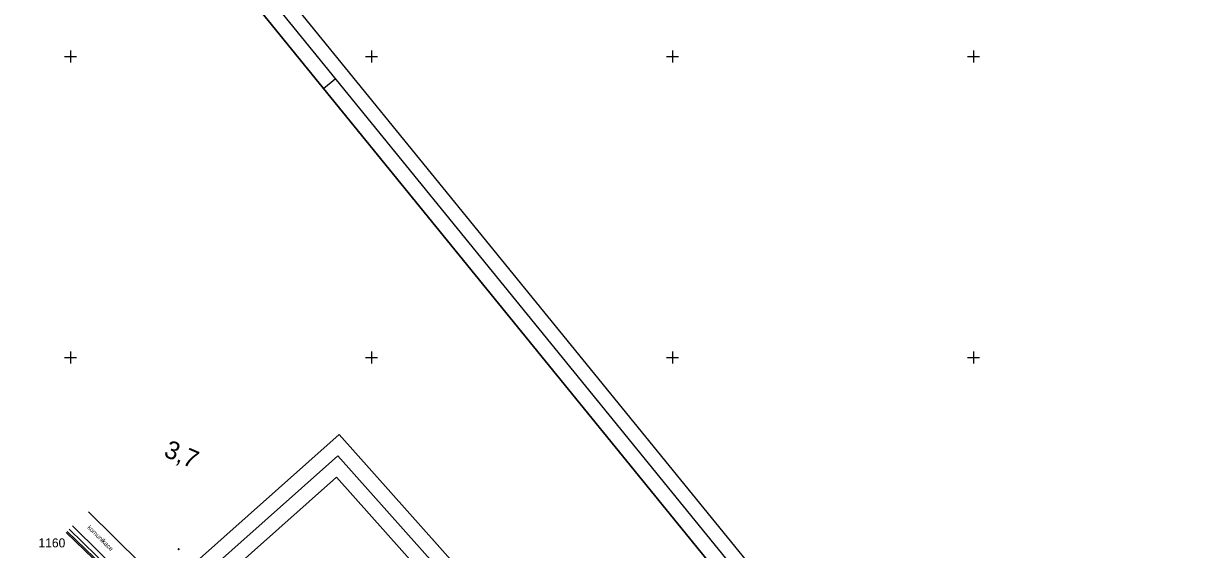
# Model space of a CAD drawing. Extents: x -866402 to -860377, y -1041908 to -1038598.
# Drawn here: x -865615.7 to -865229.2, y -1039664 to -1039488.9 of the extents above; entities that cross this region are included whole.
import ezdxf

# ---------------------------------------------------------------- set-up
doc = ezdxf.new("R2010")
doc.units = 0
for name, color, linetype in [('Vrstva 1', 7, 'Continuous'), ('Vrstva 49', 7, 'Continuous'), ('Vrstva 5', 7, 'Continuous'), ('Vrstva 51', 7, 'Continuous'), ('Vrstva 60', 7, 'Continuous'), ('Vrstva 7', 7, 'Continuous')]:
    doc.layers.add(name, color=color, linetype=linetype)

msp = doc.modelspace()

# ---------------------------------------------------------------- linework, layer by layer
at = {"layer": 'Vrstva 1'}
msp.add_line((-865515.96, -1039510.58), (-865512.09, -1039507.43), dxfattribs=at)
for points in [[(-866268.65, -1039040.03), (-865473.6, -1040017.5), (-865243.2, -1039830.1), (-866038.25, -1038852.63)], [(-866038.97, -1038859.66), (-865250.23, -1039829.38), (-865472.87, -1040010.47), (-866261.62, -1039040.75)], [(-866254.59, -1039041.47), (-865601.5, -1039844.41), (-865386.61, -1039669.62), (-866039.7, -1038866.69)], [(-866039.7, -1038866.69), (-865386.61, -1039669.62), (-865601.5, -1039844.41), (-866254.59, -1039041.47)], [(-865732.63, -1039823.16), (-864894.8, -1040764.23), (-864672.98, -1040566.75), (-865510.81, -1039625.68)], [(-865511.22, -1039632.74), (-864680.04, -1040566.34), (-864894.39, -1040757.18), (-865725.57, -1039823.57)], [(-865718.52, -1039823.98), (-865030.3, -1040597.01), (-864823.41, -1040412.82), (-865511.63, -1039639.79)], [(-865511.63, -1039639.79), (-864823.41, -1040412.82), (-865030.3, -1040597.01), (-865718.52, -1039823.98)]]:
    msp.add_lwpolyline(points, close=True, dxfattribs=at)
at = {"layer": 'Vrstva 49'}
for p, q in [((-865564.27, -1039663.59), (-865563.92, -1039663.94)), ((-865564.27, -1039663.94), (-865563.92, -1039663.59))]:
    msp.add_line(p, q, dxfattribs=at)
for points in [[(-865601.5, -1039658.22), (-865583.27, -1039675.71), (-865570.06, -1039689.55)], [(-865569.74, -1039689.37), (-865583.02, -1039675.42), (-865601.09, -1039657.86)], [(-865600.47, -1039657.08), (-865582.31, -1039674.87), (-865569.19, -1039688.96)]]:
    msp.add_lwpolyline(points, dxfattribs=at)
at = {"layer": 'Vrstva 5'}
for p, q in [((-865600, -1039498), (-865600, -1039502)), ((-865500, -1039498), (-865500, -1039502)), ((-865400, -1039498), (-865400, -1039502)), ((-865300, -1039498), (-865300, -1039502)), ((-865602, -1039500), (-865598, -1039500)), ((-865502, -1039500), (-865498, -1039500)), ((-865402, -1039500), (-865398, -1039500)), ((-865302, -1039500), (-865298, -1039500)), ((-865600, -1039598), (-865600, -1039602)), ((-865500, -1039598), (-865500, -1039602)), ((-865400, -1039598), (-865400, -1039602)), ((-865300, -1039598), (-865300, -1039602)), ((-865602, -1039600), (-865598, -1039600)), ((-865502, -1039600), (-865498, -1039600)), ((-865402, -1039600), (-865398, -1039600)), ((-865302, -1039600), (-865298, -1039600))]:
    msp.add_line(p, q, dxfattribs=at)
at = {"layer": 'Vrstva 51'}
for points in [[(-865594.04, -1039651.37), (-865576.67, -1039668.48), (-865562.92, -1039683.64), (-865552.35, -1039696.55), (-865542.65, -1039709.56), (-865535.5, -1039720.3), (-865529.79, -1039729.9), (-865525.35, -1039737.94), (-865517.42, -1039753.33), (-865506.66, -1039776.62)], [(-865522.52, -1039758.54), (-865531.34, -1039741.44), (-865539.07, -1039727.88), (-865550.04, -1039711.38), (-865557.29, -1039701.24), (-865581.19, -1039673.95), (-865599.35, -1039655.99)]]:
    msp.add_lwpolyline(points, dxfattribs=at)

# ---------------------------------------------------------------- texts
msp.add_text('komunikace', height=1.5, rotation=315.437, dxfattribs=at).set_placement((-865594.56, -1039656.72))
at = {"layer": 'Vrstva 60'}
msp.add_text('1160', height=3, dxfattribs=at).set_placement((-865610.67, -1039663.17))
at = {"layer": 'Vrstva 7'}
msp.add_text('3,7', height=6, rotation=336.7374, dxfattribs=at).set_placement((-865569.37, -1039632.76))

doc.saveas('drawing.dxf')
